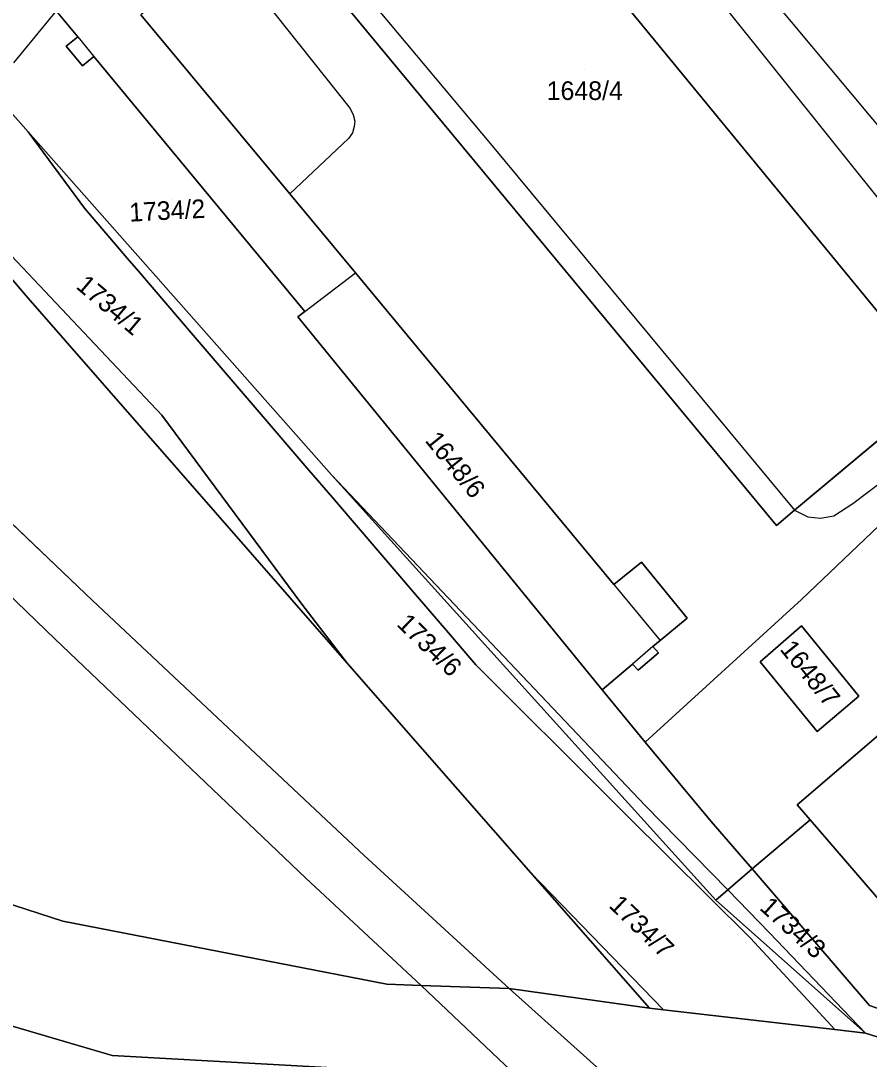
# Model space of a CAD drawing. Extents: x -263943 to -261149, y -1236934 to -1230686.
# Drawn here: x -262487.3 to -262396.2, y -1236134.8 to -1236023.4 of the extents above; entities that cross this region are included whole.
import ezdxf

# ---------------------------------------------------------------- set-up
doc = ezdxf.new("R2010")
doc.units = 0
for name, color, linetype in [('body_kn', 7, 'Continuous'), ('kladpar_druhypozemkov', 7, 'Continuous'), ('kladpar_hranice', 7, 'Continuous'), ('kladpar_parcelnecisla', 7, 'Continuous'), ('kladpar_plochy', 7, 'Continuous'), ('kladpar_sipky', 7, 'Continuous'), ('zappar_hrandruhpozemk', 7, 'Continuous')]:
    doc.layers.add(name, color=color, linetype=linetype)

msp = doc.modelspace()

# ---------------------------------------------------------------- linework, layer by layer
at = {"layer": 'body_kn'}
for p, q in [((-262481.21, -1236025.1), (-262481.21, -1236025.1)), ((-262481.21, -1236025.1), (-262481.21, -1236025.1)), ((-262482.43, -1236026.1), (-262482.43, -1236026.1)), ((-262479.47, -1236027.2), (-262479.47, -1236027.2)), ((-262480.7, -1236028.2), (-262480.7, -1236028.2)), ((-262451.96, -1236032.77), (-262451.96, -1236032.77)), ((-262451.62, -1236033.45), (-262451.62, -1236033.45)), ((-262451.45, -1236034.13), (-262451.45, -1236034.13)), ((-262486.51, -1236035.28), (-262486.51, -1236035.28)), ((-262486.51, -1236035.28), (-262486.51, -1236035.28)), ((-262451.53, -1236034.72), (-262451.53, -1236034.72)), ((-262452.13, -1236035.99), (-262452.13, -1236035.99)), ((-262451.71, -1236035.4), (-262451.71, -1236035.4)), ((-262436.72, -1236036.78), (-262436.72, -1236036.78)), ((-262438.58, -1236038.47), (-262438.58, -1236038.47)), ((-262438.58, -1236038.47), (-262438.58, -1236038.47)), ((-262458.43, -1236041.94), (-262458.43, -1236041.94)), ((-262480.48, -1236043.49), (-262480.48, -1236043.49)), ((-262475.9, -1236048.83), (-262475.9, -1236048.83)), ((-262474.69, -1236050.24), (-262474.69, -1236050.24)), ((-262451.39, -1236050.4), (-262451.39, -1236050.4)), ((-262486.53, -1236053.13), (-262486.53, -1236053.13)), ((-262457.57, -1236055.13), (-262457.57, -1236055.13)), ((-262456.81, -1236054.55), (-262456.81, -1236054.55)), ((-262456.81, -1236054.55), (-262456.81, -1236054.55)), ((-262468.8, -1236057.11), (-262468.8, -1236057.11)), ((-262462.57, -1236064.37), (-262462.57, -1236064.37)), ((-262472.17, -1236065.7), (-262472.17, -1236065.7)), ((-262456.39, -1236071.58), (-262456.39, -1236071.58)), ((-262453.95, -1236072.09), (-262453.95, -1236072.09)), ((-262453.95, -1236072.09), (-262453.95, -1236072.09)), ((-262453.85, -1236074.54), (-262453.85, -1236074.54)), ((-262397.99, -1236075.16), (-262397.99, -1236075.16)), ((-262404.25, -1236075.89), (-262404.25, -1236075.89)), ((-262404.25, -1236075.89), (-262404.25, -1236075.89)), ((-262402.82, -1236076.59), (-262402.82, -1236076.59)), ((-262400.02, -1236076.51), (-262400.02, -1236076.51)), ((-262406.2, -1236077.52), (-262406.2, -1236077.52)), ((-262401.46, -1236076.76), (-262401.46, -1236076.76)), ((-262447.9, -1236081.48), (-262447.9, -1236081.48)), ((-262420.69, -1236081.47), (-262420.69, -1236081.47)), ((-262423.65, -1236083.86), (-262423.65, -1236083.86)), ((-262423.65, -1236083.86), (-262423.65, -1236083.86)), ((-262444.71, -1236085.21), (-262444.71, -1236085.21)), ((-262403.5, -1236085.49), (-262403.5, -1236085.49)), ((-262479.63, -1236085.6), (-262479.63, -1236085.6)), ((-262457.14, -1236085.97), (-262457.14, -1236085.97)), ((-262415.79, -1236087.5), (-262415.79, -1236087.5)), ((-262441.61, -1236088.81), (-262441.61, -1236088.81)), ((-262403.51, -1236088.29), (-262403.51, -1236088.29)), ((-262403.51, -1236088.29), (-262403.51, -1236088.29)), ((-262483.62, -1236089.75), (-262483.62, -1236089.75)), ((-262418.67, -1236089.87), (-262418.67, -1236089.87)), ((-262418.67, -1236089.87), (-262418.67, -1236089.87)), ((-262454.23, -1236090.06), (-262454.23, -1236090.06)), ((-262454.23, -1236090.06), (-262454.23, -1236090.06)), ((-262419.45, -1236090.54), (-262419.45, -1236090.54)), ((-262419.45, -1236090.54), (-262419.45, -1236090.54)), ((-262418.84, -1236091.22), (-262418.84, -1236091.22)), ((-262407.92, -1236092.18), (-262407.92, -1236092.18)), ((-262452.27, -1236092.3), (-262452.27, -1236092.3)), ((-262452.27, -1236092.3), (-262452.27, -1236092.3)), ((-262438.46, -1236092.48), (-262438.46, -1236092.48)), ((-262421.65, -1236092.41), (-262421.65, -1236092.41)), ((-262421.04, -1236093.08), (-262421.04, -1236093.08)), ((-262424.89, -1236095.16), (-262424.89, -1236095.16)), ((-262434.91, -1236096.04), (-262434.91, -1236096.04)), ((-262397.34, -1236095.84), (-262397.34, -1236095.84)), ((-262401.83, -1236099.65), (-262401.83, -1236099.65)), ((-262420.29, -1236100.8), (-262420.29, -1236100.8)), ((-262420.29, -1236100.8), (-262420.29, -1236100.8)), ((-262427.51, -1236103.42), (-262427.51, -1236103.42)), ((-262425.52, -1236105.41), (-262425.52, -1236105.41)), ((-262420.3, -1236107.58), (-262420.3, -1236107.58)), ((-262403.96, -1236107.52), (-262403.96, -1236107.52)), ((-262403.96, -1236107.52), (-262403.96, -1236107.52)), ((-262422.25, -1236108.65), (-262422.25, -1236108.65)), ((-262413.19, -1236109.29), (-262413.19, -1236109.29)), ((-262402.58, -1236109.12), (-262402.58, -1236109.12)), ((-262450.45, -1236112.95), (-262450.45, -1236112.95)), ((-262408.8, -1236114.4), (-262408.8, -1236114.4)), ((-262456.72, -1236115.4), (-262456.72, -1236115.4)), ((-262456.72, -1236115.4), (-262456.72, -1236115.4)), ((-262432.56, -1236114.81), (-262432.56, -1236114.81)), ((-262432.56, -1236114.81), (-262432.56, -1236114.81)), ((-262411.42, -1236116.66), (-262411.42, -1236116.66)), ((-262411.42, -1236116.66), (-262411.42, -1236116.66)), ((-262412.69, -1236117.76), (-262412.69, -1236117.76)), ((-262482.81, -1236120.01), (-262482.81, -1236120.01)), ((-262408.98, -1236121.84), (-262408.98, -1236121.84)), ((-262406.94, -1236121.25), (-262406.94, -1236121.25)), ((-262448.01, -1236126.77), (-262448.01, -1236126.77)), ((-262444.34, -1236126.9), (-262444.34, -1236126.9)), ((-262444.34, -1236126.9), (-262444.34, -1236126.9)), ((-262434.89, -1236127.22), (-262434.89, -1236127.22)), ((-262434.89, -1236127.22), (-262434.89, -1236127.22)), ((-262419.82, -1236129.36), (-262419.82, -1236129.36)), ((-262418.31, -1236129.53), (-262418.31, -1236129.53)), ((-262418.31, -1236129.53), (-262418.31, -1236129.53)), ((-262402.01, -1236129.39), (-262402.01, -1236129.39)), ((-262399.93, -1236131.65), (-262399.93, -1236131.65)), ((-262399.93, -1236131.65), (-262399.93, -1236131.65)), ((-262396.62, -1236132.03), (-262396.62, -1236132.03)), ((-262396.62, -1236132.03), (-262396.62, -1236132.03)), ((-262477.49, -1236134.43), (-262477.49, -1236134.43))]:
    msp.add_line(p, q, dxfattribs=at)
at = {"layer": 'kladpar_druhypozemkov'}
for p, q in [((-262426.79, -1236028.56), (-262426.79, -1236028.56)), ((-262471.11, -1236042.59), (-262471.11, -1236042.59)), ((-262476.9, -1236053.59), (-262476.9, -1236053.59)), ((-262438.62, -1236071.01), (-262438.62, -1236071.01)), ((-262443.26, -1236085.81), (-262443.26, -1236085.81)), ((-262401.29, -1236092.36), (-262401.29, -1236092.36)), ((-262409.83, -1236117.41), (-262409.83, -1236117.41)), ((-262423.58, -1236124.31), (-262423.58, -1236124.31))]:
    msp.add_line(p, q, dxfattribs=at)
at = {"layer": 'kladpar_hranice'}
for p, q in [((-262486.53, -1236053.13), (-262454.23, -1236090.06)), ((-262432.56, -1236114.81), (-262452.27, -1236092.3)), ((-262432.56, -1236114.81), (-262418.31, -1236129.53)), ((-262418.31, -1236129.53), (-262432.56, -1236114.81)), ((-262399.93, -1236131.65), (-262418.31, -1236129.53))]:
    msp.add_line(p, q, dxfattribs=at)
for points in [[(-262454.23, -1236090.06), (-262452.27, -1236092.3), (-262432.56, -1236114.81), (-262419.82, -1236129.36), (-262434.89, -1236127.22), (-262450.45, -1236112.95), (-262479.63, -1236085.6), (-262520.39, -1236046.71), (-262575.9, -1235992.33), (-262577.42, -1235984.27), (-262565.15, -1235970.05), (-262559.23, -1235966.94), (-262550.23, -1235975.18), (-262543.27, -1235984.11), (-262541.02, -1235986.91), (-262506.13, -1236030.26), (-262500.06, -1236037.34), (-262486.53, -1236053.13)], [(-262434.89, -1236127.22), (-262444.34, -1236126.9), (-262456.72, -1236115.4), (-262483.62, -1236089.75), (-262513.59, -1236060.86), (-262534.35, -1236043.6), (-262563.54, -1236018.94), (-262585.67, -1235997.22), (-262587.29, -1235991.2), (-262588.22, -1235986.45), (-262587.45, -1235982.38), (-262587.23, -1235982.17), (-262587.56, -1235981.84), (-262565.15, -1235970.05), (-262577.42, -1235984.27), (-262575.9, -1235992.33), (-262520.39, -1236046.71), (-262479.63, -1236085.6), (-262450.45, -1236112.95), (-262434.89, -1236127.22)], [(-262541.02, -1235986.91), (-262538.99, -1235987.55), (-262529.18, -1236000.21), (-262509.16, -1236025.19), (-262498.52, -1236037.83), (-262472.17, -1236065.7), (-262457.14, -1236085.97), (-262452.27, -1236092.3)], [(-262452.27, -1236092.3), (-262454.23, -1236090.06), (-262486.53, -1236053.13), (-262500.06, -1236037.34), (-262506.13, -1236030.26), (-262541.02, -1235986.91)], [(-262452.27, -1236092.3), (-262457.14, -1236085.97), (-262472.17, -1236065.7), (-262498.52, -1236037.83), (-262509.16, -1236025.19), (-262529.18, -1236000.21), (-262538.99, -1235987.55), (-262541.02, -1235986.91)], [(-262438.58, -1236038.47), (-262406.2, -1236077.52), (-262404.25, -1236075.89), (-262388.57, -1236062.8), (-262447.01, -1235991.65), (-262463.36, -1236004.95), (-262465.13, -1236006.39), (-262438.58, -1236038.47)], [(-262438.58, -1236038.47), (-262465.13, -1236006.39), (-262463.36, -1236004.95), (-262447.01, -1235991.65), (-262388.57, -1236062.8), (-262404.25, -1236075.89), (-262406.2, -1236077.52), (-262438.58, -1236038.47)], [(-262523.22, -1235995.57), (-262515.49, -1236004.46), (-262509.15, -1236011.76), (-262508.86, -1236010.6), (-262501.11, -1236019.14), (-262488.7, -1236032.8), (-262486.51, -1236035.28)], [(-262420.29, -1236100.8), (-262413.19, -1236109.29), (-262408.8, -1236114.4), (-262411.42, -1236116.66), (-262412.69, -1236117.76), (-262453.95, -1236072.09), (-262486.51, -1236035.28), (-262488.7, -1236032.8), (-262501.11, -1236019.14), (-262508.86, -1236010.6), (-262508.83, -1236010.47), (-262495.61, -1236004.72), (-262494.01, -1236008.11), (-262488.09, -1236016.18), (-262483.53, -1236022.29), (-262481.21, -1236025.1), (-262482.43, -1236026.1), (-262480.7, -1236028.2), (-262479.47, -1236027.2), (-262456.81, -1236054.55), (-262457.57, -1236055.13), (-262424.89, -1236095.16), (-262420.29, -1236100.8)], [(-262418.67, -1236089.87), (-262419.45, -1236090.54), (-262418.84, -1236091.22), (-262421.04, -1236093.08), (-262421.65, -1236092.41), (-262424.89, -1236095.16), (-262457.57, -1236055.13), (-262456.81, -1236054.55), (-262479.47, -1236027.2), (-262480.7, -1236028.2), (-262482.43, -1236026.1), (-262481.21, -1236025.1), (-262483.53, -1236022.29), (-262478.44, -1236017.89), (-262476, -1236020.82), (-262474.8, -1236019.84), (-262473.2, -1236021.71), (-262474.42, -1236022.72), (-262458.43, -1236041.94), (-262451.39, -1236050.4), (-262423.65, -1236083.86), (-262420.69, -1236081.47), (-262415.79, -1236087.5), (-262418.67, -1236089.87)], [(-262563.54, -1236018.94), (-262534.35, -1236043.6), (-262513.59, -1236060.86), (-262483.62, -1236089.75), (-262456.72, -1236115.4)], [(-262394.97, -1236099.83), (-262403.96, -1236107.52), (-262402.58, -1236109.12), (-262408.8, -1236114.4), (-262413.19, -1236109.29), (-262420.29, -1236100.8), (-262424.89, -1236095.16), (-262421.65, -1236092.41), (-262421.04, -1236093.08), (-262418.84, -1236091.22), (-262419.45, -1236090.54), (-262418.67, -1236089.87), (-262415.79, -1236087.5), (-262420.69, -1236081.47), (-262423.65, -1236083.86), (-262451.39, -1236050.4), (-262458.43, -1236041.94), (-262474.42, -1236022.72)], [(-262438.46, -1236136.62), (-262477.49, -1236134.43), (-262500.18, -1236127.78), (-262511.03, -1236125.02), (-262524.89, -1236118.94), (-262549.15, -1236124.23), (-262573.98, -1236093.25), (-262606.03, -1236064.77), (-262652.87, -1236033.18), (-262649.33, -1236027.73), (-262646.9, -1236024), (-262603.85, -1236052.03), (-262566.2, -1236078.33), (-262537.33, -1236097.92), (-262506.14, -1236112.45), (-262482.81, -1236120.01), (-262448.01, -1236126.77), (-262444.34, -1236126.9), (-262434.89, -1236127.22), (-262419.82, -1236129.36), (-262418.31, -1236129.53), (-262399.93, -1236131.65), (-262396.62, -1236132.03), (-262393.32, -1236133.05)], [(-262486.51, -1236035.28), (-262453.95, -1236072.09), (-262412.69, -1236117.76), (-262396.62, -1236132.03), (-262399.93, -1236131.65)], [(-262399.93, -1236131.65), (-262402.01, -1236129.39), (-262408.98, -1236121.84), (-262422.25, -1236108.65), (-262425.52, -1236105.41), (-262427.51, -1236103.42), (-262434.91, -1236096.04), (-262438.46, -1236092.48), (-262441.61, -1236088.81), (-262444.71, -1236085.21), (-262447.9, -1236081.48), (-262453.85, -1236074.54), (-262456.39, -1236071.58), (-262462.57, -1236064.37), (-262468.8, -1236057.11), (-262474.69, -1236050.24), (-262475.9, -1236048.83), (-262480.48, -1236043.49), (-262486.51, -1236035.28)], [(-262486.51, -1236035.28), (-262480.48, -1236043.49), (-262475.9, -1236048.83), (-262474.69, -1236050.24), (-262468.8, -1236057.11), (-262462.57, -1236064.37), (-262456.39, -1236071.58), (-262453.85, -1236074.54), (-262447.9, -1236081.48), (-262444.71, -1236085.21), (-262441.61, -1236088.81), (-262438.46, -1236092.48), (-262434.91, -1236096.04), (-262427.51, -1236103.42), (-262425.52, -1236105.41), (-262422.25, -1236108.65), (-262408.98, -1236121.84), (-262402.01, -1236129.39), (-262399.93, -1236131.65)], [(-262390.77, -1236130.96), (-262396.2, -1236129.07), (-262408.8, -1236114.4), (-262402.58, -1236109.12), (-262388.06, -1236125.94), (-262378.82, -1236118.25), (-262393.55, -1236101.45), (-262348.26, -1236060.59), (-262331.1, -1236080.28), (-262355.43, -1236101.97), (-262390.77, -1236130.96)], [(-262456.72, -1236115.4), (-262444.34, -1236126.9), (-262448.01, -1236126.77), (-262482.81, -1236120.01), (-262506.14, -1236112.45), (-262537.33, -1236097.92), (-262566.2, -1236078.33)], [(-262397.34, -1236095.84), (-262403.51, -1236088.29), (-262407.92, -1236092.18), (-262401.83, -1236099.65), (-262397.34, -1236095.84)], [(-262403.51, -1236088.29), (-262397.34, -1236095.84), (-262401.83, -1236099.65), (-262407.92, -1236092.18), (-262403.51, -1236088.29)], [(-262403.96, -1236107.52), (-262394.97, -1236099.83), (-262393.55, -1236101.45), (-262378.82, -1236118.25), (-262388.06, -1236125.94), (-262402.58, -1236109.12), (-262403.96, -1236107.52)], [(-262396.62, -1236132.03), (-262412.69, -1236117.76), (-262411.42, -1236116.66), (-262408.8, -1236114.4), (-262396.2, -1236129.07), (-262390.77, -1236130.96), (-262393.32, -1236133.05), (-262396.62, -1236132.03)], [(-262418.31, -1236129.53), (-262419.82, -1236129.36), (-262432.56, -1236114.81)], [(-262431.94, -1236138.66), (-262399.13, -1236172.62), (-262456.65, -1236189.81), (-262478, -1236195.87), (-262488.67, -1236199.92), (-262492.74, -1236201.19), (-262504.34, -1236177.21), (-262524.89, -1236118.94), (-262511.03, -1236125.02), (-262500.18, -1236127.78), (-262477.49, -1236134.43), (-262438.46, -1236136.62), (-262434, -1236136.7), (-262431.94, -1236138.66)]]:
    msp.add_lwpolyline(points, dxfattribs=at)
at = {"layer": 'kladpar_plochy'}
for p, q in [((-262388.57, -1236062.8), (-262447.01, -1235991.65)), ((-262465.13, -1236006.39), (-262438.58, -1236038.47)), ((-262458.43, -1236041.94), (-262474.42, -1236022.72)), ((-262500.06, -1236037.34), (-262486.53, -1236053.13)), ((-262438.58, -1236038.47), (-262406.2, -1236077.52)), ((-262451.39, -1236050.4), (-262458.43, -1236041.94)), ((-262479.63, -1236085.6), (-262520.39, -1236046.71)), ((-262423.65, -1236083.86), (-262451.39, -1236050.4)), ((-262486.53, -1236053.13), (-262454.23, -1236090.06)), ((-262404.25, -1236075.89), (-262388.57, -1236062.8)), ((-262406.2, -1236077.52), (-262404.25, -1236075.89)), ((-262420.69, -1236081.47), (-262423.65, -1236083.86)), ((-262415.79, -1236087.5), (-262420.69, -1236081.47)), ((-262450.45, -1236112.95), (-262479.63, -1236085.6)), ((-262418.67, -1236089.87), (-262415.79, -1236087.5)), ((-262403.51, -1236088.29), (-262407.92, -1236092.18)), ((-262397.34, -1236095.84), (-262403.51, -1236088.29)), ((-262419.45, -1236090.54), (-262418.67, -1236089.87)), ((-262454.23, -1236090.06), (-262452.27, -1236092.3)), ((-262418.84, -1236091.22), (-262419.45, -1236090.54)), ((-262421.04, -1236093.08), (-262418.84, -1236091.22)), ((-262407.92, -1236092.18), (-262401.83, -1236099.65)), ((-262452.27, -1236092.3), (-262432.56, -1236114.81)), ((-262424.89, -1236095.16), (-262421.65, -1236092.41)), ((-262421.65, -1236092.41), (-262421.04, -1236093.08)), ((-262420.29, -1236100.8), (-262424.89, -1236095.16)), ((-262401.83, -1236099.65), (-262397.34, -1236095.84)), ((-262394.97, -1236099.83), (-262403.96, -1236107.52)), ((-262413.19, -1236109.29), (-262420.29, -1236100.8)), ((-262403.96, -1236107.52), (-262402.58, -1236109.12)), ((-262408.8, -1236114.4), (-262413.19, -1236109.29)), ((-262402.58, -1236109.12), (-262408.8, -1236114.4)), ((-262434.89, -1236127.22), (-262450.45, -1236112.95)), ((-262432.56, -1236114.81), (-262419.82, -1236129.36)), ((-262419.82, -1236129.36), (-262434.89, -1236127.22))]:
    msp.add_line(p, q, dxfattribs=at)
for points in [[(-262434.89, -1236127.22), (-262444.34, -1236126.9), (-262456.72, -1236115.4), (-262483.62, -1236089.75), (-262513.59, -1236060.86), (-262534.35, -1236043.6), (-262563.54, -1236018.94), (-262585.67, -1235997.22), (-262587.29, -1235991.2), (-262588.22, -1235986.45), (-262587.45, -1235982.38), (-262587.23, -1235982.17), (-262587.56, -1235981.84), (-262565.15, -1235970.05), (-262577.42, -1235984.27), (-262575.9, -1235992.33), (-262520.39, -1236046.71), (-262479.63, -1236085.6), (-262450.45, -1236112.95)], [(-262541.02, -1235986.91), (-262538.99, -1235987.55), (-262529.18, -1236000.21), (-262509.16, -1236025.19), (-262498.52, -1236037.83), (-262472.17, -1236065.7), (-262457.14, -1236085.97), (-262452.27, -1236092.3), (-262454.23, -1236090.06), (-262486.53, -1236053.13), (-262500.06, -1236037.34), (-262506.13, -1236030.26)], [(-262438.58, -1236038.47), (-262465.13, -1236006.39), (-262463.36, -1236004.95), (-262447.01, -1235991.65), (-262388.57, -1236062.8), (-262404.25, -1236075.89), (-262406.2, -1236077.52)], [(-262420.29, -1236100.8), (-262413.19, -1236109.29), (-262408.8, -1236114.4), (-262411.42, -1236116.66), (-262412.69, -1236117.76), (-262453.95, -1236072.09), (-262486.51, -1236035.28), (-262488.7, -1236032.8), (-262501.11, -1236019.14), (-262508.86, -1236010.6), (-262508.83, -1236010.47), (-262495.61, -1236004.72), (-262494.01, -1236008.11), (-262488.09, -1236016.18), (-262483.53, -1236022.29), (-262481.21, -1236025.1), (-262482.43, -1236026.1), (-262480.7, -1236028.2), (-262479.47, -1236027.2), (-262456.81, -1236054.55), (-262457.57, -1236055.13), (-262424.89, -1236095.16)], [(-262418.67, -1236089.87), (-262419.45, -1236090.54), (-262418.84, -1236091.22), (-262421.04, -1236093.08), (-262421.65, -1236092.41), (-262424.89, -1236095.16), (-262457.57, -1236055.13), (-262456.81, -1236054.55), (-262479.47, -1236027.2), (-262480.7, -1236028.2), (-262482.43, -1236026.1), (-262481.21, -1236025.1), (-262483.53, -1236022.29), (-262478.44, -1236017.89), (-262476, -1236020.82), (-262474.8, -1236019.84), (-262473.2, -1236021.71), (-262474.42, -1236022.72), (-262458.43, -1236041.94), (-262451.39, -1236050.4), (-262423.65, -1236083.86), (-262420.69, -1236081.47), (-262415.79, -1236087.5)], [(-262486.51, -1236035.28), (-262453.95, -1236072.09), (-262412.69, -1236117.76), (-262396.62, -1236132.03), (-262399.93, -1236131.65), (-262402.01, -1236129.39), (-262408.98, -1236121.84), (-262422.25, -1236108.65), (-262425.52, -1236105.41), (-262427.51, -1236103.42), (-262434.91, -1236096.04), (-262438.46, -1236092.48), (-262441.61, -1236088.81), (-262444.71, -1236085.21), (-262447.9, -1236081.48), (-262453.85, -1236074.54), (-262456.39, -1236071.58), (-262462.57, -1236064.37), (-262468.8, -1236057.11), (-262474.69, -1236050.24), (-262475.9, -1236048.83), (-262480.48, -1236043.49)], [(-262390.77, -1236130.96), (-262396.2, -1236129.07), (-262408.8, -1236114.4), (-262402.58, -1236109.12), (-262388.06, -1236125.94), (-262378.82, -1236118.25), (-262393.55, -1236101.45), (-262348.26, -1236060.59), (-262331.1, -1236080.28), (-262355.43, -1236101.97)], [(-262403.51, -1236088.29), (-262397.34, -1236095.84), (-262401.83, -1236099.65), (-262407.92, -1236092.18)], [(-262403.96, -1236107.52), (-262394.97, -1236099.83), (-262393.55, -1236101.45), (-262378.82, -1236118.25), (-262388.06, -1236125.94), (-262402.58, -1236109.12)], [(-262396.62, -1236132.03), (-262412.69, -1236117.76), (-262411.42, -1236116.66), (-262408.8, -1236114.4), (-262396.2, -1236129.07), (-262390.77, -1236130.96), (-262393.32, -1236133.05)], [(-262432.56, -1236114.81), (-262418.31, -1236129.53), (-262419.82, -1236129.36)], [(-262431.94, -1236138.66), (-262399.13, -1236172.62), (-262456.65, -1236189.81), (-262478, -1236195.87), (-262488.67, -1236199.92), (-262492.74, -1236201.19), (-262504.34, -1236177.21), (-262524.89, -1236118.94), (-262511.03, -1236125.02), (-262500.18, -1236127.78), (-262477.49, -1236134.43), (-262438.46, -1236136.62), (-262434, -1236136.7)]]:
    msp.add_lwpolyline(points, close=True, dxfattribs=at)
for points in [[(-262563.54, -1236018.94), (-262534.35, -1236043.6), (-262513.59, -1236060.86), (-262483.62, -1236089.75), (-262456.72, -1236115.4), (-262444.34, -1236126.9), (-262448.01, -1236126.77), (-262482.81, -1236120.01), (-262506.14, -1236112.45), (-262537.33, -1236097.92), (-262566.2, -1236078.33)], [(-262438.46, -1236136.62), (-262477.49, -1236134.43), (-262500.18, -1236127.78), (-262511.03, -1236125.02), (-262524.89, -1236118.94), (-262549.15, -1236124.23), (-262573.98, -1236093.25), (-262606.03, -1236064.77), (-262652.87, -1236033.18), (-262649.33, -1236027.73), (-262646.9, -1236024), (-262603.85, -1236052.03), (-262566.2, -1236078.33), (-262537.33, -1236097.92), (-262506.14, -1236112.45), (-262482.81, -1236120.01), (-262448.01, -1236126.77), (-262444.34, -1236126.9), (-262434.89, -1236127.22), (-262419.82, -1236129.36), (-262418.31, -1236129.53), (-262399.93, -1236131.65), (-262396.62, -1236132.03), (-262393.32, -1236133.05)], [(-262488.7, -1236032.8), (-262486.51, -1236035.28), (-262480.48, -1236043.49), (-262475.9, -1236048.83), (-262474.69, -1236050.24), (-262468.8, -1236057.11), (-262462.57, -1236064.37), (-262456.39, -1236071.58), (-262453.85, -1236074.54), (-262447.9, -1236081.48), (-262444.71, -1236085.21), (-262441.61, -1236088.81), (-262438.46, -1236092.48), (-262434.91, -1236096.04), (-262427.51, -1236103.42), (-262425.52, -1236105.41), (-262422.25, -1236108.65), (-262408.98, -1236121.84), (-262402.01, -1236129.39), (-262399.93, -1236131.65), (-262418.31, -1236129.53), (-262432.56, -1236114.81), (-262452.27, -1236092.3), (-262457.14, -1236085.97), (-262472.17, -1236065.7), (-262498.52, -1236037.83)]]:
    msp.add_lwpolyline(points, dxfattribs=at)
at = {"layer": 'kladpar_sipky'}
for p, q in [((-262441.49, -1236087.79), (-262441.49, -1236087.79)), ((-262422.65, -1236125.61), (-262422.65, -1236125.61))]:
    msp.add_line(p, q, dxfattribs=at)
at = {"layer": 'zappar_hrandruhpozemk'}
for p, q in [((-262434.13, -1235993.83), (-262390.67, -1236048.22)), ((-262429.3, -1235993.82), (-262379.84, -1236053.16)), ((-262463.36, -1236004.95), (-262436.72, -1236036.78)), ((-262463.88, -1236017.75), (-262451.96, -1236032.77)), ((-262483.53, -1236022.29), (-262488.11, -1236027.87)), ((-262481.21, -1236025.1), (-262479.47, -1236027.2)), ((-262436.72, -1236036.78), (-262404.25, -1236075.89)), ((-262456.81, -1236054.55), (-262451.39, -1236050.4)), ((-262379.85, -1236062.9), (-262403.5, -1236085.49)), ((-262453.95, -1236072.09), (-262420.3, -1236107.58)), ((-262423.65, -1236083.86), (-262418.67, -1236089.87)), ((-262403.5, -1236085.49), (-262420.29, -1236100.8)), ((-262419.45, -1236090.54), (-262421.65, -1236092.41)), ((-262420.3, -1236107.58), (-262411.42, -1236116.66)), ((-262411.42, -1236116.66), (-262406.94, -1236121.25)), ((-262406.94, -1236121.25), (-262396.62, -1236132.03)), ((-262444.34, -1236126.9), (-262434, -1236136.7)), ((-262434.89, -1236127.22), (-262424.13, -1236136.89))]:
    msp.add_line(p, q, dxfattribs=at)
for points in [[(-262451.96, -1236032.77), (-262451.62, -1236033.45), (-262451.45, -1236034.13), (-262451.53, -1236034.72), (-262451.71, -1236035.4), (-262452.13, -1236035.99), (-262458.43, -1236041.94)], [(-262404.25, -1236075.89), (-262402.82, -1236076.59), (-262401.46, -1236076.76), (-262400.02, -1236076.51), (-262397.99, -1236075.16), (-262393.16, -1236071.52), (-262385.44, -1236065.01), (-262384.34, -1236063.23), (-262383.83, -1236061.79), (-262383.57, -1236060.27), (-262383.57, -1236058.74), (-262383.91, -1236057.39), (-262384.67, -1236056.03), (-262390.67, -1236048.22)]]:
    msp.add_lwpolyline(points, dxfattribs=at)

# ---------------------------------------------------------------- texts
at = {"layer": 'kladpar_parcelnecisla'}
msp.add_text('1648/4', height=2, dxfattribs=at).set_placement((-262430.86, -1236031.86))
for s, rotation, p in [('1734/2', 3, (-262475.63, -1236044.93)), ('1734/1', 320, (-262481.5, -1236052)), ('1648/6', 309, (-262444, -1236068.44)), ('1734/6', 316, (-262447.06, -1236088.23)), ('1648/7', 309, (-262405.9, -1236090.84)), ('1734/7', 316, (-262424.27, -1236118.44)), ('1734/3', 318, (-262408.1, -1236118.69))]:
    msp.add_text(s, height=2, rotation=rotation, dxfattribs=at).set_placement(p)

doc.saveas('drawing.dxf')
